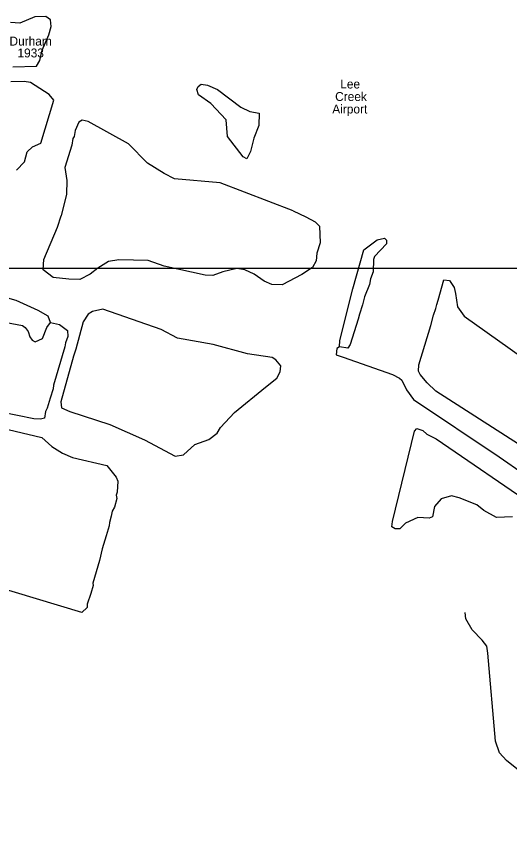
# Model space of a CAD drawing. Extents: x 2532689 to 2764727, y 536648 to 732970.
# Drawn here: x 2653505 to 2661812, y 588019 to 602068 of the extents above; entities that cross this region are included whole.
import ezdxf

# ---------------------------------------------------------------- set-up
doc = ezdxf.new("R2010")
doc.units = 0
for name, color, linetype in [('Exist Aviation Commercial or Municipal Label', 7, 'Continuous'), ('Exist Hydrographic Creek Single Shore', 7, 'Continuous'), ('Exist Survey Geodetic Marker Label', 7, 'Continuous'), ('Map Preparation Inset Cut Line', 7, 'Continuous')]:
    doc.layers.add(name, color=color, linetype=linetype)

msp = doc.modelspace()

# ---------------------------------------------------------------- linework, layer by layer
at = {"layer": 'Exist Hydrographic Creek Single Shore'}
for points in [[(2653441, 601221), (2653841, 601231), (2653897, 601325), (2653936, 601500), (2654047, 601761), (2654084, 601904), (2654074, 602012), (2653998, 602068), (2653814, 602063), (2653559, 601958), (2653399, 601971)], [(2653505, 599480), (2653636, 599617), (2653682, 599786), (2653772, 599872), (2653912, 599933), (2654129, 600661), (2654051, 600753), (2653740, 600954), (2653630, 600976), (2653406, 600970)], [(2657385, 599666), (2657326, 599700), (2657060, 600044), (2657037, 600325), (2656781, 600604), (2656570, 600750), (2656543, 600841), (2656566, 600891), (2656616, 600926), (2656724, 600910), (2656893, 600838), (2657283, 600539), (2657434, 600470), (2657593, 600440), (2657590, 600230), (2657503, 600019), (2657449, 599794), (2657385, 599666)], [(2658165, 598794), (2656936, 599264), (2656167, 599332), (2655991, 599420), (2655712, 599596), (2655388, 599924), (2654712, 600300), (2654612, 600323), (2654555, 600288), (2654490, 600144), (2654477, 600045), (2654452, 600011), (2654438, 599902), (2654320, 599523), (2654341, 599376), (2654351, 599301), (2654348, 599074), (2654256, 598708)], [(2658165, 598794), (2658381, 598692), (2658541, 598607), (2658609, 598531), (2658624, 598249), (2658569, 598079), (2658556, 597947), (2658491, 597836), (2658311, 597717), (2657981, 597543), (2657806, 597546), (2657680, 597603), (2657510, 597724), (2657350, 597797), (2657216, 597818)], [(2654078, 596906), (2654034, 597013), (2653865, 597111), (2653494, 597277), (2650945, 597994), (2650851, 598033), (2650775, 598115), (2650769, 598358), (2650890, 598634)], [(2657216, 597818), (2656984, 597762), (2656811, 597699), (2656686, 597704), (2655990, 597857), (2655721, 597951), (2655229, 597964), (2655055, 597937), (2654874, 597825), (2654743, 597721), (2654570, 597635), (2654387, 597638), (2654119, 597666), (2653950, 597794), (2653962, 597972), (2654192, 598516), (2654256, 598708)], [(2658946, 596495), (2658952, 596604), (2659174, 597476), (2659360, 598131), (2659581, 598304), (2659706, 598332), (2659740, 598297), (2659741, 598232), (2659537, 598020), (2659522, 597970), (2659518, 597760), (2659471, 597643), (2659456, 597550), (2659369, 597340), (2659339, 597207), (2659284, 597048), (2659261, 596961), (2659128, 596536), (2659088, 596475), (2658946, 596495)], [(2662482, 594524), (2661966, 594854), (2660571, 595750), (2660426, 595889), (2660307, 596028), (2660280, 596086), (2660286, 596192), (2660488, 596857), (2660534, 597032), (2660574, 597142), (2660589, 597209), (2660612, 597285), (2660705, 597627), (2660805, 597615), (2660882, 597500), (2660902, 597399), (2660940, 597174), (2661052, 597017), (2663203, 595482), (2663204, 595400), (2662920, 595044), (2662621, 594644), (2662524, 594519), (2662482, 594524)], [(2656178, 594653), (2656319, 594672), (2656507, 594850), (2656747, 594932), (2656886, 595043), (2656942, 595137), (2657178, 595390), (2657702, 595818), (2657891, 595967), (2657947, 596074), (2657961, 596176), (2657876, 596275), (2657816, 596315), (2657398, 596380), (2656820, 596534), (2656217, 596645), (2655939, 596788), (2654956, 597135), (2654782, 597095), (2654708, 597047), (2654628, 596918), (2654504, 596457), (2654465, 596341), (2654249, 595567), (2654259, 595469), (2654403, 595406), (2655074, 595186), (2655663, 594925), (2656178, 594653)], [(2654078, 596906), (2654228, 596876), (2654364, 596770), (2654366, 596671), (2654327, 596562), (2654320, 596496), (2654126, 595848), (2654119, 595791), (2654072, 595632), (2654018, 595462), (2653994, 595406), (2653972, 595296), (2653905, 595277), (2653797, 595283), (2653244, 595395)], [(2653336, 596906), (2653604, 596854), (2653646, 596823), (2653698, 596756), (2653725, 596665), (2653768, 596608), (2653818, 596584), (2653942, 596638), (2654013, 596821), (2654078, 596906)], [(2658946, 596495), (2658905, 596471), (2658891, 596362), (2659008, 596324), (2659840, 596032), (2659958, 595968), (2660000, 595937), (2660079, 595773), (2660199, 595607), (2661638, 594641), (2662484, 594058)], [(2653141, 595151), (2653929, 594969), (2654099, 594815), (2654276, 594701), (2654445, 594629), (2655023, 594492), (2655185, 594298), (2655212, 594230), (2655200, 594046), (2655184, 593996), (2655193, 593937), (2655155, 593794), (2655115, 593727), (2655100, 593638), (2655069, 593535), (2655062, 593479), (2655016, 593309), (2654945, 593090), (2654900, 592891), (2654791, 592512), (2654793, 592470), (2654754, 592337), (2654691, 592154), (2654692, 592101), (2654602, 592015), (2652715, 592583)], [(2659889, 593424), (2659830, 593458), (2659844, 593550), (2660211, 595076), (2660252, 595117), (2660352, 595085), (2660420, 595022), (2660581, 594943), (2662273, 593786)], [(2661868, 593629), (2661594, 593615), (2661383, 593734), (2661264, 593831), (2660969, 593950), (2660835, 593981), (2660661, 593935), (2660548, 593805), (2660518, 593630), (2660460, 593605), (2660268, 593617), (2660062, 593520), (2659964, 593427), (2659889, 593424)], [(2662526, 587634), (2663068, 588378), (2663074, 588460), (2661767, 589517), (2661648, 589647), (2661577, 589845), (2661452, 591327), (2661433, 591444), (2661356, 591550), (2661185, 591720), (2661081, 591909), (2661070, 592017)]]:
    msp.add_lwpolyline(points, dxfattribs=at)
at = {"layer": 'Map Preparation Inset Cut Line'}
msp.add_lwpolyline([(2674379, 597817), (2625636, 597817), (2625636, 554972), (2674379, 554972)], close=True, dxfattribs=at)

# ---------------------------------------------------------------- texts
at = {"layer": 'Exist Aviation Commercial or Municipal Label'}
for s, p in [('Lee ', (2658961, 600856)), ('Creek', (2658875, 600645)), (' Airport', (2658771, 600434))]:
    msp.add_text(s, height=150, dxfattribs=at).set_placement(p)
at = {"layer": 'Exist Survey Geodetic Marker Label'}
for s, p in [('Durham', (2653384, 601580)), (' 1933', (2653463, 601380))]:
    msp.add_text(s, height=150, dxfattribs=at).set_placement(p)

doc.saveas('drawing.dxf')
